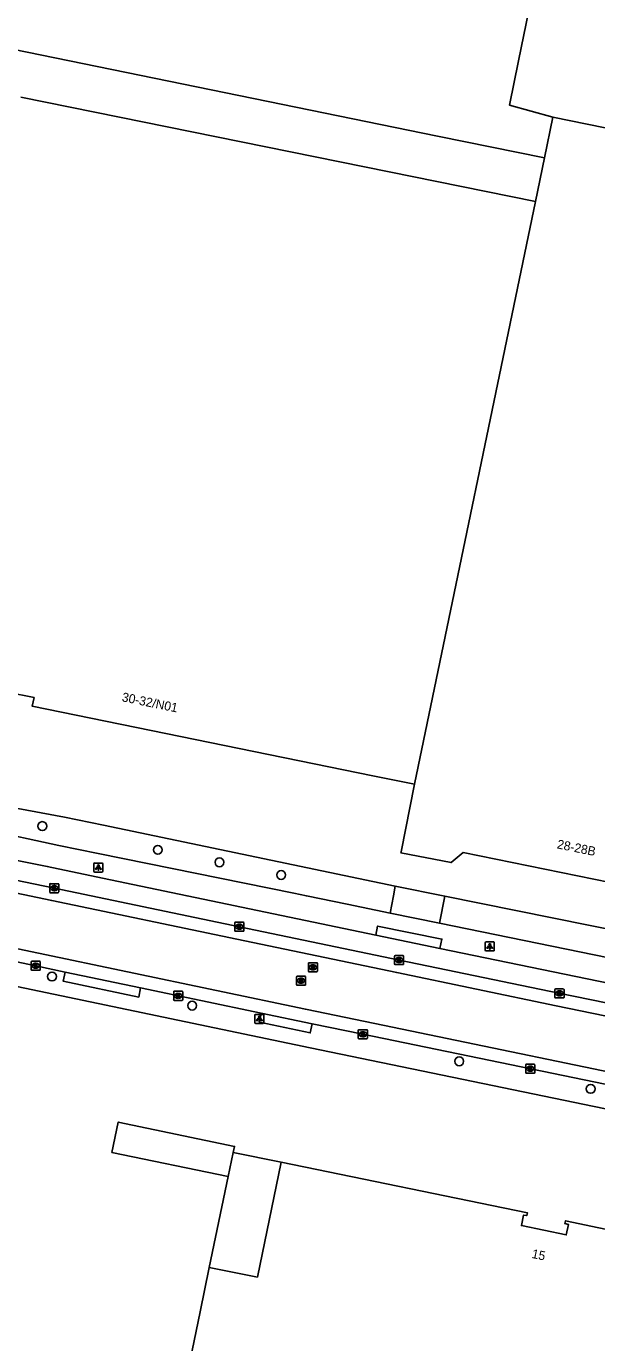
# Model space of a CAD drawing. Extents: x 157692 to 159670, y 381454 to 383289.
# Drawn here: x 158302.7 to 158365.6, y 382700.6 to 382846.1 of the extents above; entities that cross this region are included whole.
import ezdxf

# ---------------------------------------------------------------- set-up
doc = ezdxf.new("R2010")
doc.units = 0
for name, color, linetype in [('IMGEO_Boom', 7, 'Continuous'), ('IMGEO_Groenvoorziening', 7, 'Continuous'), ('IMGEO_Kolk', 7, 'Continuous'), ('IMGEO_Lichtpunt', 7, 'Continuous'), ('IMGEO_Pand', 7, 'Continuous'), ('IMGEO_Pand_nummerreeks', 7, 'Continuous'), ('IMGEO_Pand_overbouw', 7, 'Continuous'), ('IMGEO_Parkeervlak_open', 7, 'Continuous'), ('IMGEO_Rijbaan_lokaal_gesloten', 7, 'Continuous'), ('IMGEO_Rijbaan_lokaal_open', 7, 'Continuous'), ('IMGEO_Rioolput', 7, 'Continuous'), ('IMGEO_Voetpad_open', 7, 'Continuous')]:
    doc.layers.add(name, color=color, linetype=linetype)

msp = doc.modelspace()

# ---------------------------------------------------------------- linework, layer by layer
at = {"layer": 'IMGEO_Boom'}
for centre in [(158304.47, 382757.71), (158317.22, 382755.09), (158324.02, 382753.71), (158330.83, 382752.31), (158305.54, 382741.09), (158321.01, 382737.88), (158350.48, 382731.73), (158364.99, 382728.68)]:
    msp.add_circle(centre, 0.489, dxfattribs=at)
at = {"layer": 'IMGEO_Groenvoorziening'}
msp.add_lwpolyline([(158286.11, 382762.57), (158306.92, 382758.71), (158311.24, 382757.81), (158343.43, 382751.06)], dxfattribs=at)
at = {"layer": 'IMGEO_Kolk'}
for p, q in [((158305.3, 382750.43), (158305.3, 382751.28)), ((158305.37, 382751.35), (158306.23, 382751.35)), ((158305.79, 382751.13), (158305.81, 382751.13)), ((158306.3, 382751.28), (158306.3, 382750.43)), ((158306.23, 382750.35), (158305.37, 382750.35)), ((158305.81, 382750.57), (158305.78, 382750.57)), ((158325.72, 382746.17), (158325.72, 382747.02)), ((158325.79, 382747.09), (158326.65, 382747.09)), ((158326.23, 382746.31), (158326.2, 382746.31)), ((158326.21, 382746.87), (158326.23, 382746.87)), ((158326.72, 382747.02), (158326.72, 382746.17)), ((158326.65, 382746.09), (158325.79, 382746.09)), ((158343.34, 382742.49), (158343.34, 382743.34)), ((158343.41, 382743.41), (158344.27, 382743.41)), ((158344.34, 382743.34), (158344.34, 382742.49)), ((158303.24, 382741.85), (158303.24, 382742.71)), ((158303.32, 382742.78), (158304.17, 382742.78)), ((158303.73, 382742.56), (158303.76, 382742.56)), ((158303.75, 382742), (158303.73, 382742)), ((158304.24, 382742.71), (158304.24, 382741.85)), ((158344.27, 382742.41), (158343.41, 382742.41)), ((158343.85, 382742.63), (158343.82, 382742.63)), ((158343.83, 382743.19), (158343.85, 382743.19)), ((158304.17, 382741.78), (158303.32, 382741.78)), ((158318.97, 382738.53), (158318.97, 382739.39)), ((158319.04, 382739.46), (158319.89, 382739.46)), ((158319.45, 382739.24), (158319.48, 382739.24)), ((158319.97, 382739.39), (158319.97, 382738.53)), ((158361.05, 382738.8), (158361.05, 382739.66)), ((158361.12, 382739.73), (158361.97, 382739.73)), ((158361.54, 382739.51), (158361.56, 382739.51)), ((158362.05, 382739.66), (158362.05, 382738.8)), ((158319.89, 382738.46), (158319.04, 382738.46)), ((158319.48, 382738.68), (158319.45, 382738.68)), ((158361.97, 382738.73), (158361.12, 382738.73)), ((158361.56, 382738.95), (158361.53, 382738.95)), ((158339.34, 382734.29), (158339.34, 382735.14)), ((158339.42, 382735.22), (158340.27, 382735.22)), ((158339.83, 382735), (158339.86, 382735)), ((158340.35, 382735.14), (158340.35, 382734.29)), ((158340.27, 382734.22), (158339.42, 382734.22)), ((158339.85, 382734.44), (158339.83, 382734.44)), ((158357.83, 382730.48), (158357.83, 382731.34)), ((158357.9, 382731.41), (158358.75, 382731.41)), ((158358.75, 382730.41), (158357.9, 382730.41)), ((158358.31, 382731.19), (158358.34, 382731.19)), ((158358.34, 382730.63), (158358.31, 382730.63)), ((158358.83, 382731.34), (158358.83, 382730.48))]:
    msp.add_line(p, q, dxfattribs=at)
for points in [[(158305.3, 382750.43), (158305.3, 382751.28)], [(158305.37, 382751.35), (158306.23, 382751.35)], [(158305.62, 382751.05), (158305.74, 382751.05), (158305.74, 382750.9), (158305.87, 382751.05), (158306.04, 382751.05), (158305.89, 382750.9), (158306.04, 382750.65), (158305.89, 382750.65), (158305.81, 382750.82), (158305.74, 382750.75), (158305.74, 382750.65), (158305.62, 382750.65), (158305.62, 382751.05)], [(158306.3, 382751.28), (158306.3, 382750.43)], [(158306.23, 382750.35), (158305.37, 382750.35)], [(158325.72, 382746.17), (158325.72, 382747.02)], [(158325.79, 382747.09), (158326.65, 382747.09)], [(158326.04, 382746.79), (158326.16, 382746.79), (158326.16, 382746.64), (158326.29, 382746.79), (158326.46, 382746.79), (158326.31, 382746.64), (158326.46, 382746.39), (158326.31, 382746.39), (158326.23, 382746.56), (158326.16, 382746.49), (158326.16, 382746.39), (158326.04, 382746.39), (158326.04, 382746.79)], [(158326.72, 382747.02), (158326.72, 382746.17)], [(158326.65, 382746.09), (158325.79, 382746.09)], [(158343.34, 382742.49), (158343.34, 382743.34)], [(158343.41, 382743.41), (158344.27, 382743.41)], [(158344.34, 382743.34), (158344.34, 382742.49)], [(158303.24, 382741.85), (158303.24, 382742.71)], [(158303.32, 382742.78), (158304.17, 382742.78)], [(158303.56, 382742.48), (158303.69, 382742.48), (158303.69, 382742.33), (158303.82, 382742.48), (158303.98, 382742.48), (158303.83, 382742.33), (158303.99, 382742.08), (158303.83, 382742.08), (158303.75, 382742.24), (158303.69, 382742.18), (158303.69, 382742.08), (158303.56, 382742.08), (158303.56, 382742.48)], [(158304.24, 382742.71), (158304.24, 382741.85)], [(158344.27, 382742.41), (158343.41, 382742.41)], [(158343.66, 382743.11), (158343.78, 382743.11), (158343.78, 382742.96), (158343.91, 382743.11), (158344.08, 382743.11), (158343.93, 382742.96), (158344.08, 382742.71), (158343.93, 382742.71), (158343.85, 382742.88), (158343.78, 382742.81), (158343.78, 382742.71), (158343.66, 382742.71), (158343.66, 382743.11)], [(158304.17, 382741.78), (158303.32, 382741.78)], [(158318.97, 382738.53), (158318.97, 382739.39)], [(158319.04, 382739.46), (158319.89, 382739.46)], [(158319.29, 382739.16), (158319.41, 382739.16), (158319.41, 382739.01), (158319.54, 382739.16), (158319.7, 382739.16), (158319.56, 382739.01), (158319.71, 382738.76), (158319.56, 382738.76), (158319.47, 382738.93), (158319.41, 382738.86), (158319.41, 382738.76), (158319.29, 382738.76), (158319.29, 382739.16)], [(158319.97, 382739.39), (158319.97, 382738.53)], [(158361.05, 382738.8), (158361.05, 382739.66)], [(158361.12, 382739.73), (158361.97, 382739.73)], [(158361.37, 382739.43), (158361.49, 382739.43), (158361.49, 382739.28), (158361.62, 382739.43), (158361.79, 382739.43), (158361.64, 382739.28), (158361.79, 382739.03), (158361.64, 382739.03), (158361.56, 382739.19), (158361.49, 382739.13), (158361.49, 382739.03), (158361.37, 382739.03), (158361.37, 382739.43)], [(158362.05, 382739.66), (158362.05, 382738.8)], [(158319.89, 382738.46), (158319.04, 382738.46)], [(158361.97, 382738.73), (158361.12, 382738.73)], [(158339.34, 382734.29), (158339.34, 382735.14)], [(158339.42, 382735.22), (158340.27, 382735.22)], [(158339.66, 382734.92), (158339.79, 382734.92), (158339.79, 382734.77), (158339.92, 382734.92), (158340.08, 382734.92), (158339.94, 382734.77), (158340.09, 382734.52), (158339.94, 382734.52), (158339.85, 382734.68), (158339.79, 382734.62), (158339.79, 382734.52), (158339.66, 382734.52), (158339.66, 382734.92)], [(158340.35, 382735.14), (158340.35, 382734.29)], [(158340.27, 382734.22), (158339.42, 382734.22)], [(158357.83, 382730.48), (158357.83, 382731.34)], [(158357.9, 382731.41), (158358.75, 382731.41)], [(158358.75, 382730.41), (158357.9, 382730.41)], [(158358.15, 382731.11), (158358.27, 382731.11), (158358.27, 382730.96), (158358.4, 382731.11), (158358.56, 382731.11), (158358.42, 382730.96), (158358.57, 382730.71), (158358.42, 382730.71), (158358.33, 382730.87), (158358.27, 382730.81), (158358.27, 382730.71), (158358.15, 382730.71), (158358.15, 382731.11)], [(158358.83, 382731.34), (158358.83, 382730.48)]]:
    msp.add_lwpolyline(points, dxfattribs=at)
for centre, start, end in [((158305.37, 382751.28), 91.552, 178.448), ((158305.37, 382751.28), 91.552, 178.448), ((158306.22, 382751.28), 1.552, 88.448), ((158306.22, 382751.28), 1.552, 88.448), ((158305.37, 382750.43), 181.552, 268.448), ((158305.37, 382750.43), 181.552, 268.448), ((158306.22, 382750.43), 271.552, 358.448), ((158306.22, 382750.43), 271.552, 358.448), ((158325.79, 382747.02), 91.552, 178.448), ((158325.79, 382747.02), 91.552, 178.448), ((158326.64, 382747.02), 1.552, 88.448), ((158326.64, 382747.02), 1.552, 88.448), ((158325.79, 382746.17), 181.552, 268.448), ((158325.79, 382746.17), 181.552, 268.448), ((158326.64, 382746.17), 271.552, 358.448), ((158326.64, 382746.17), 271.552, 358.448), ((158343.42, 382743.34), 91.552, 178.448), ((158343.42, 382743.34), 91.552, 178.448), ((158344.26, 382743.34), 1.552, 88.448), ((158344.26, 382743.34), 1.552, 88.448), ((158303.32, 382742.7), 91.552, 178.448), ((158303.32, 382742.7), 91.552, 178.448), ((158304.17, 382742.7), 1.552, 88.448), ((158304.17, 382742.7), 1.552, 88.448), ((158343.42, 382742.49), 181.552, 268.448), ((158343.42, 382742.49), 181.552, 268.448), ((158344.26, 382742.49), 271.552, 358.448), ((158344.26, 382742.49), 271.552, 358.448), ((158303.32, 382741.86), 181.552, 268.448), ((158303.32, 382741.86), 181.552, 268.448), ((158304.17, 382741.86), 271.552, 358.448), ((158304.17, 382741.86), 271.552, 358.448), ((158319.04, 382739.39), 91.552, 178.448), ((158319.04, 382739.39), 91.552, 178.448), ((158319.89, 382739.39), 1.552, 88.448), ((158319.89, 382739.39), 1.552, 88.448), ((158361.12, 382739.65), 91.552, 178.448), ((158361.12, 382739.65), 91.552, 178.448), ((158361.97, 382739.65), 1.552, 88.448), ((158361.97, 382739.65), 1.552, 88.448), ((158319.04, 382738.54), 181.552, 268.448), ((158319.04, 382738.54), 181.552, 268.448), ((158319.89, 382738.54), 271.552, 358.448), ((158319.89, 382738.54), 271.552, 358.448), ((158361.12, 382738.8), 181.552, 268.448), ((158361.12, 382738.8), 181.552, 268.448), ((158361.97, 382738.8), 271.552, 358.448), ((158361.97, 382738.8), 271.552, 358.448), ((158339.42, 382735.14), 91.552, 178.448), ((158339.42, 382735.14), 91.552, 178.448), ((158340.27, 382735.14), 1.552, 88.448), ((158340.27, 382735.14), 1.552, 88.448), ((158339.42, 382734.29), 181.552, 268.448), ((158339.42, 382734.29), 181.552, 268.448), ((158340.27, 382734.29), 271.552, 358.448), ((158340.27, 382734.29), 271.552, 358.448), ((158357.9, 382731.33), 91.552, 178.448), ((158357.9, 382731.33), 91.552, 178.448), ((158357.9, 382730.49), 181.552, 268.448), ((158357.9, 382730.49), 181.552, 268.448), ((158358.75, 382731.33), 1.552, 88.448), ((158358.75, 382731.33), 1.552, 88.448), ((158358.75, 382730.49), 271.552, 358.448), ((158358.75, 382730.49), 271.552, 358.448)]:
    msp.add_arc(centre, 0.0765, start, end, dxfattribs=at)
for centre, major_axis, ratio, start_param, end_param in [((158305.79, 382750.85), (-0.387, 0.002), 0.722429, 4.712389, 7.853982), ((158305.81, 382750.85), (-0.39, 0.002), 0.717154, 1.570796, 4.712389), ((158326.21, 382746.59), (-0.387, 0.002), 0.722429, 4.712389, 7.853982), ((158326.23, 382746.59), (-0.39, 0.002), 0.717154, 1.570796, 4.712389), ((158303.73, 382742.28), (-0.387, 0.002), 0.722429, 4.712389, 7.853982), ((158303.75, 382742.28), (-0.39, 0.002), 0.717154, 1.570796, 4.712389), ((158343.83, 382742.91), (-0.387, 0.002), 0.722429, 4.712389, 7.853982), ((158343.85, 382742.91), (-0.39, 0.002), 0.717154, 1.570796, 4.712389), ((158319.45, 382738.96), (-0.387, 0.002), 0.722429, 4.712389, 7.853982), ((158319.48, 382738.96), (-0.39, 0.002), 0.717154, 1.570796, 4.712389), ((158361.53, 382739.23), (-0.387, 0.002), 0.722429, 4.712389, 7.853982), ((158361.56, 382739.23), (-0.39, 0.002), 0.717154, 1.570796, 4.712389), ((158339.83, 382734.72), (-0.387, 0.002), 0.722429, 4.712389, 7.853982), ((158339.86, 382734.72), (-0.39, 0.002), 0.717154, 1.570796, 4.712389), ((158358.31, 382730.91), (-0.387, 0.002), 0.722429, 4.712389, 7.853982), ((158358.34, 382730.91), (-0.39, 0.002), 0.717154, 1.570796, 4.712389)]:
    msp.add_ellipse(centre, major_axis=major_axis, ratio=ratio, start_param=start_param, end_param=end_param, dxfattribs=at)
at = {"layer": 'IMGEO_Lichtpunt'}
for p, q in [((158310.16, 382753.54), (158310.16, 382752.73)), ((158310.16, 382753.54), (158310.16, 382752.73)), ((158311.06, 382753.63), (158310.25, 382753.63)), ((158311.06, 382753.63), (158310.25, 382753.63)), ((158311.16, 382752.73), (158311.16, 382753.54)), ((158311.16, 382752.73), (158311.16, 382753.54)), ((158310.25, 382752.63), (158311.06, 382752.63)), ((158310.25, 382752.63), (158311.06, 382752.63)), ((158353.36, 382744.82), (158353.36, 382744.01)), ((158353.36, 382744.82), (158353.36, 382744.01)), ((158354.26, 382744.91), (158353.45, 382744.91)), ((158354.26, 382744.91), (158353.45, 382744.91)), ((158354.35, 382744.01), (158354.35, 382744.82)), ((158354.35, 382744.01), (158354.35, 382744.82)), ((158353.45, 382743.92), (158354.26, 382743.92)), ((158353.45, 382743.92), (158354.26, 382743.92)), ((158327.93, 382736.82), (158327.93, 382736.01)), ((158327.93, 382736.82), (158327.93, 382736.01)), ((158328.83, 382736.91), (158328.02, 382736.91)), ((158328.83, 382736.91), (158328.02, 382736.91)), ((158328.92, 382736.01), (158328.92, 382736.82)), ((158328.92, 382736.01), (158328.92, 382736.82)), ((158328.02, 382735.91), (158328.83, 382735.91)), ((158328.02, 382735.91), (158328.83, 382735.91))]:
    msp.add_line(p, q, dxfattribs=at)
for points in [[(158310.53, 382753.2), (158310.57, 382753.17), (158310.39, 382752.91), (158310.35, 382752.94), (158310.53, 382753.2)], [(158310.64, 382753.15), (158310.68, 382753.15), (158310.68, 382752.83), (158310.64, 382752.83), (158310.64, 382753.15)], [(158310.75, 382753.17), (158310.78, 382753.2), (158310.97, 382752.94), (158310.93, 382752.91), (158310.75, 382753.17)], [(158353.73, 382744.48), (158353.77, 382744.46), (158353.58, 382744.19), (158353.54, 382744.22), (158353.73, 382744.48)], [(158353.83, 382744.44), (158353.88, 382744.44), (158353.88, 382744.11), (158353.83, 382744.11), (158353.83, 382744.44)], [(158353.94, 382744.46), (158353.98, 382744.48), (158354.17, 382744.22), (158354.13, 382744.19), (158353.94, 382744.46)], [(158328.3, 382736.48), (158328.34, 382736.45), (158328.15, 382736.19), (158328.11, 382736.22), (158328.3, 382736.48)], [(158328.4, 382736.43), (158328.45, 382736.43), (158328.45, 382736.11), (158328.4, 382736.11), (158328.4, 382736.43)], [(158328.51, 382736.45), (158328.55, 382736.48), (158328.74, 382736.22), (158328.7, 382736.19), (158328.51, 382736.45)]]:
    msp.add_lwpolyline(points, dxfattribs=at)
for centre in [(158310.66, 382753.33), (158353.86, 382744.62), (158328.43, 382736.61)]:
    msp.add_circle(centre, 0.0994, dxfattribs=at)
for centre, start, end in [((158310.25, 382753.54), 90, 180), ((158310.25, 382753.54), 90, 180), ((158311.06, 382753.54), 0, 90), ((158311.06, 382753.54), 0, 90), ((158310.25, 382752.73), 180, 270), ((158310.25, 382752.73), 180, 270), ((158311.06, 382752.73), 270, 0), ((158311.06, 382752.73), 270, 360), ((158353.45, 382744.82), 90, 180), ((158353.45, 382744.82), 90, 180), ((158354.26, 382744.82), 0, 90), ((158354.26, 382744.82), 0, 90), ((158353.45, 382744.01), 180, 270), ((158353.45, 382744.01), 180, 270), ((158354.26, 382744.01), 270, 0), ((158354.26, 382744.01), 270, 360), ((158328.02, 382736.82), 90, 180), ((158328.02, 382736.82), 90, 180), ((158328.83, 382736.82), 0, 90), ((158328.83, 382736.82), 0, 90), ((158328.02, 382736.01), 180, 270), ((158328.02, 382736.01), 180, 270), ((158328.83, 382736.01), 270, 0), ((158328.83, 382736.01), 270, 360)]:
    msp.add_arc(centre, 0.0946, start, end, dxfattribs=at)
at = {"layer": 'IMGEO_Pand'}
for points in [[(158168.37, 382858.4), (158169.12, 382859.73), (158176.07, 382858.46), (158179.96, 382877.76), (158197.94, 382874.08), (158198.21, 382875.38), (158198.04, 382875.41), (158180.12, 382879.04), (158208.12, 382928.54), (158255.61, 382918.91), (158253.85, 382910.22), (158301.34, 382900.6), (158300.36, 382895.73), (158365.26, 382882.45), (158357.04, 382842.25), (158356.04, 382837.35), (158360.81, 382836.03)], [(158359.89, 382831.52), (158348.09, 382833.93), (158291.8, 382845.45)], [(158358.91, 382826.72), (158302.1, 382838.24)], [(158360.81, 382836.03), (158359.89, 382831.52)], [(158360.81, 382836.03), (158397.07, 382828.63), (158395.16, 382819.32), (158390.65, 382797.24), (158394.35, 382796.49), (158393.65, 382793.06), (158394.79, 382792.82)], [(158359.89, 382831.52), (158358.91, 382826.72)], [(158345.53, 382762.33), (158358.91, 382826.72)], [(158288.95, 382773.89), (158300.41, 382771.54), (158300.61, 382772.51), (158303.56, 382771.91), (158303.36, 382770.94), (158340.94, 382763.27), (158345.53, 382762.33)], [(158385.48, 382747.73), (158381.27, 382748.57), (158380.32, 382747.51), (158377.43, 382748.11), (158376.92, 382749.47), (158374.34, 382750), (158350.92, 382754.79), (158349.58, 382753.68), (158344.05, 382754.74), (158344.08, 382754.88), (158345.53, 382762.33)], [(158324.99, 382718.99), (158312.16, 382721.67), (158312.86, 382725.01), (158325.69, 382722.33), (158325.55, 382721.66), (158324.99, 382718.99)], [(158310.13, 382647.23), (158316.03, 382675.76), (158321.89, 382704.06), (158322.9, 382708.96), (158328.21, 382707.89), (158330.83, 382720.57), (158358, 382715), (158357.94, 382714.69), (158357.59, 382714.75), (158357.35, 382713.59), (158362.29, 382712.55), (158362.54, 382713.72), (158362.15, 382713.8), (158362.22, 382714.11), (158389.37, 382708.39), (158386.74, 382695.68), (158392.04, 382694.57), (158391.03, 382689.67), (158385.9, 382664.78), (158359.48, 382670.22), (158352.94, 382638.28)]]:
    msp.add_lwpolyline(points, dxfattribs=at)
at = {"layer": 'IMGEO_Pand_overbouw'}
msp.add_lwpolyline([(158322.9, 382708.96), (158328.21, 382707.89), (158330.83, 382720.57), (158325.55, 382721.66), (158324.99, 382718.99)], close=True, dxfattribs=at)
at = {"layer": 'IMGEO_Parkeervlak_open'}
msp.add_lwpolyline([(158384.61, 382742.77), (158348.89, 382749.96)], dxfattribs=at)
at = {"layer": 'IMGEO_Rijbaan_lokaal_gesloten'}
for points in [[(158377.51, 382735.96), (158361.47, 382739.24), (158343.88, 382742.9), (158326.22, 382746.59), (158309.88, 382750), (158305.8, 382750.85), (158287.46, 382754.64)], [(158522.01, 382704.86), (158512, 382706.89), (158498.48, 382709.69), (158483.38, 382712.85), (158463.88, 382716.72), (158444.16, 382720.8), (158423.03, 382725.15), (158407.12, 382728.4), (158403.25, 382729.21), (158394.33, 382731.04), (158382.83, 382733.39), (158361.19, 382737.87), (158343.59, 382741.53), (158325.93, 382745.22), (158305.51, 382749.48), (158286.51, 382753.48)], [(158617.56, 382679.22), (158614.13, 382679.9), (158607.05, 382681.32), (158595.62, 382683.69), (158576.86, 382687.5), (158520.06, 382699.12), (158500.28, 382703.17), (158438.47, 382715.86), (158419.94, 382719.65), (158406.7, 382722.41), (158381.69, 382727.51), (158377.38, 382728.4), (158340.11, 382736.11), (158333.51, 382737.47), (158304.04, 382743.67), (158285.78, 382747.49), (158285.27, 382747.59)]]:
    msp.add_lwpolyline(points, dxfattribs=at)
at = {"layer": 'IMGEO_Rijbaan_lokaal_open'}
for points in [[(158284.98, 382746.22), (158285.49, 382746.12), (158303.74, 382742.28), (158307, 382741.59)], [(158307, 382741.59), (158315.32, 382739.85)], [(158315.32, 382739.85), (158328.64, 382737.06)], [(158328.64, 382737.06), (158334.26, 382735.88)], [(158334.26, 382735.88), (158339.84, 382734.72), (158377.1, 382727.03), (158381.43, 382726.16), (158386.39, 382725.17), (158398.72, 382722.6)]]:
    msp.add_lwpolyline(points, dxfattribs=at)
at = {"layer": 'IMGEO_Rioolput'}
for p, q in [((158333.84, 382741.69), (158333.84, 382742.54)), ((158333.91, 382742.61), (158334.76, 382742.61)), ((158334.32, 382742.39), (158334.35, 382742.39)), ((158334.84, 382742.54), (158334.84, 382741.69)), ((158332.52, 382740.21), (158332.52, 382741.07)), ((158332.6, 382741.14), (158333.45, 382741.14)), ((158333.01, 382740.92), (158333.04, 382740.92)), ((158333.52, 382741.07), (158333.52, 382740.21)), ((158334.76, 382741.61), (158333.91, 382741.61)), ((158334.35, 382741.83), (158334.32, 382741.83)), ((158333.45, 382740.14), (158332.6, 382740.14)), ((158333.03, 382740.36), (158333.01, 382740.36))]:
    msp.add_line(p, q, dxfattribs=at)
for points in [[(158333.84, 382741.69), (158333.84, 382742.54)], [(158333.91, 382742.61), (158334.76, 382742.61)], [(158334.42, 382742.31), (158334.17, 382742.31), (158334.17, 382741.91)], [(158334.17, 382741.91), (158334.3, 382741.91), (158334.3, 382742.08), (158334.31, 382742.08)], [(158334.35, 382742.23), (158334.3, 382742.23), (158334.3, 382742.15)], [(158334.3, 382742.15), (158334.35, 382742.15)], [(158334.35, 382742.05), (158334.43, 382741.91), (158334.56, 382741.91), (158334.5, 382742.04)], [(158334.84, 382742.54), (158334.84, 382741.69)], [(158332.52, 382740.21), (158332.52, 382741.07)], [(158332.6, 382741.14), (158333.45, 382741.14)], [(158333.11, 382740.84), (158332.86, 382740.84), (158332.86, 382740.44)], [(158332.86, 382740.44), (158332.98, 382740.44), (158332.98, 382740.6), (158333, 382740.6)], [(158333.04, 382740.76), (158332.98, 382740.76), (158332.98, 382740.68)], [(158332.98, 382740.68), (158333.04, 382740.68)], [(158333.04, 382740.57), (158333.11, 382740.44), (158333.25, 382740.44), (158333.19, 382740.57)], [(158333.52, 382741.07), (158333.52, 382740.21)], [(158334.76, 382741.61), (158333.91, 382741.61)], [(158333.45, 382740.14), (158332.6, 382740.14)]]:
    msp.add_lwpolyline(points, dxfattribs=at)
for centre, radius, start, end in [((158333.91, 382742.54), 0.0765, 91.552, 178.448), ((158333.91, 382742.54), 0.0765, 91.552, 178.448), ((158334.31, 382742.02), 0.0533, 26.0293, 88.6989), ((158334.36, 382742.14), 0.0964, 77.0061, 93.1865), ((158334.33, 382742.34), 0.19, 274.7715, 282.9687), ((158334.37, 382742.19), 0.0378, 276.6634, 79.6772), ((158334.42, 382742.2), 0.109, 350.3612, 89.416), ((158334.42, 382742.2), 0.112, 277.5842, 350.9817), ((158334.41, 382741.99), 0.108, 29.5134, 73.7905), ((158334.76, 382742.54), 0.0765, 1.552, 88.448), ((158334.76, 382742.54), 0.0765, 1.552, 88.448), ((158332.6, 382741.06), 0.0765, 91.552, 178.448), ((158332.6, 382741.06), 0.0765, 91.552, 178.448), ((158332.99, 382740.55), 0.0533, 26.0293, 88.6989), ((158333.04, 382740.66), 0.0964, 77.0061, 93.1865), ((158333.02, 382740.87), 0.19, 274.7715, 282.9687), ((158333.06, 382740.72), 0.0378, 276.6634, 79.6772), ((158333.11, 382740.73), 0.109, 350.3612, 89.416), ((158333.11, 382740.73), 0.112, 277.5842, 350.9817), ((158333.09, 382740.51), 0.108, 29.5134, 73.7905), ((158333.45, 382741.06), 0.0765, 1.552, 88.448), ((158333.45, 382741.06), 0.0765, 1.552, 88.448), ((158333.91, 382741.69), 0.0765, 181.552, 268.448), ((158333.91, 382741.69), 0.0765, 181.552, 268.448), ((158334.76, 382741.69), 0.0765, 271.552, 358.448), ((158334.76, 382741.69), 0.0765, 271.552, 358.448), ((158332.6, 382740.21), 0.0765, 181.552, 268.448), ((158332.6, 382740.21), 0.0765, 181.552, 268.448), ((158333.45, 382740.21), 0.0765, 271.552, 358.448), ((158333.45, 382740.21), 0.0765, 271.552, 358.448)]:
    msp.add_arc(centre, radius, start, end, dxfattribs=at)
for centre, major_axis, ratio, start_param, end_param in [((158334.32, 382742.11), (-0.387, 0.002), 0.722429, 4.712389, 7.853982), ((158334.35, 382742.11), (-0.39, 0.002), 0.717154, 1.570796, 4.712389), ((158333.01, 382740.64), (-0.387, 0.002), 0.722429, 4.712389, 7.853982), ((158333.03, 382740.64), (-0.39, 0.002), 0.717154, 1.570796, 4.712389)]:
    msp.add_ellipse(centre, major_axis=major_axis, ratio=ratio, start_param=start_param, end_param=end_param, dxfattribs=at)
at = {"layer": 'IMGEO_Voetpad_open'}
for points in [[(158342.85, 382748.11), (158338.12, 382749.08), (158333.62, 382750), (158332.23, 382750.29), (158310.62, 382754.7), (158306.28, 382755.58), (158290, 382759.1), (158285.6, 382760.05)], [(158291.38, 382756.05), (158299.86, 382754.28), (158305.02, 382753.25), (158311.13, 382751.95), (158320.44, 382750), (158341.27, 382745.65)], [(158342.85, 382748.11), (158343.22, 382750), (158343.43, 382751.06)], [(158343.43, 382751.06), (158348.89, 382749.96)], [(158398.18, 382720.01), (158380.91, 382723.53), (158376.58, 382724.42), (158334.03, 382733.22), (158266.09, 382747.43), (158253.96, 382750)], [(158348.89, 382749.96), (158348.3, 382746.99)], [(158348.3, 382746.99), (158342.85, 382748.11)], [(158341.27, 382745.65), (158341.47, 382746.67), (158348.57, 382745.22), (158348.36, 382744.2)], [(158348.3, 382746.99), (158384.05, 382739.66)], [(158348.36, 382744.2), (158341.27, 382745.65)], [(158348.36, 382744.2), (158374.61, 382738.76)], [(158315.32, 382739.85), (158315.11, 382738.83), (158306.79, 382740.58), (158307, 382741.59)], [(158334.26, 382735.88), (158334.05, 382734.86), (158328.43, 382736.04), (158328.64, 382737.06)]]:
    msp.add_lwpolyline(points, dxfattribs=at)

# ---------------------------------------------------------------- texts
at = {"layer": 'IMGEO_Pand_nummerreeks'}
for s, rotation, p in [('30-32/N01', 348.4561, (158313.19, 382771.51)), ('28-28B', 348.4434, (158361.21, 382755.26)), ('15', 348.1049, (158358.42, 382710.02))]:
    msp.add_text(s, height=1, rotation=rotation, dxfattribs=at).set_placement(p)

doc.saveas('drawing.dxf')
